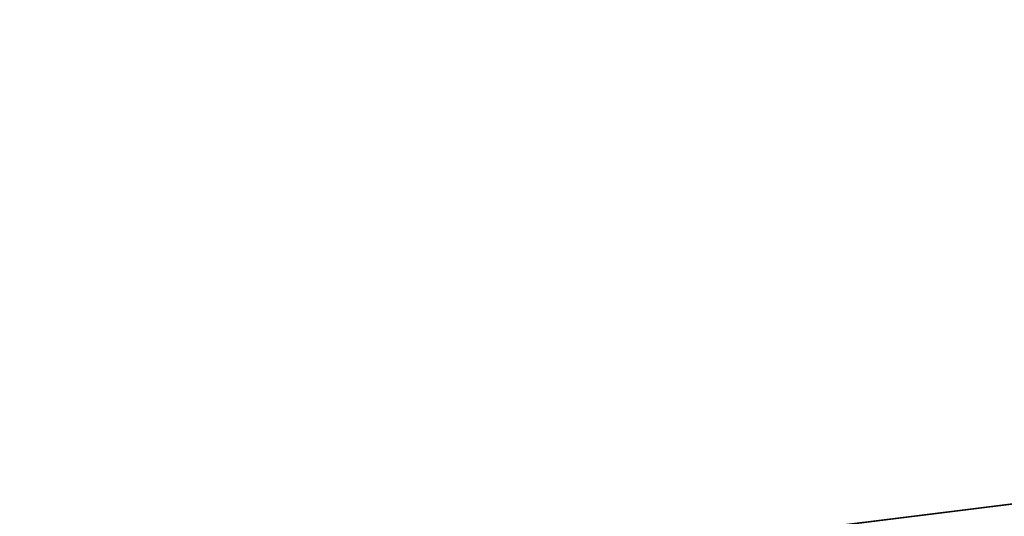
# Model space of a CAD drawing. Header units: millimetres. Extents: x -603 to 3703, y -120 to 249.
# Tile 544 of 656: x 1610 to 1657, y 28 to 52. Entities that reach past the tile are written whole.
import ezdxf

# ---------------------------------------------------------------- set-up
doc = ezdxf.new("R2010")
doc.units = ezdxf.units.MM
doc.layers.add('152', color=7, linetype='Continuous', true_color=0xffffff)

# ---------------------------------------------------------------- blocks, each defined once
blk = doc.blocks.new('UG_SURFACE_002')
at = {"layer": '152', "color": 252, "linetype": 'Continuous', "lineweight": 35}
for points in [[(2177.5, -30, 2213), (2177.5, 229.8, 2213), (822.5, 229.8, 2213), (822.5, -30, 2213)], [(972.5, -30, 2063), (972.5, 229.8, 2063), (2027.5, 229.8, 2063), (2027.5, -30, 2063)]]:
    blk.add_3dface(points, dxfattribs=at)
blk = doc.blocks.new('UG_SURFACE_129')
at = {"layer": '152', "color": 7, "linetype": 'Continuous', "lineweight": 35}
for points in [[(1971.15, 10.45, 2004.65), (1971.15, 228.45, 2004.65), (1028.85, 228.45, 2004.65), (1028.85, 10.45, 2004.65)], [(1029, 10.45, 2004.5), (1029, 228.45, 2004.5), (1971, 228.45, 2004.5), (1971, 10.45, 2004.5)]]:
    blk.add_3dface(points, dxfattribs=at)
blk = doc.blocks.new('UG_SURFACE_130')
at = {"layer": '152', "color": 41, "linetype": 'Continuous', "lineweight": 35}
for points in [[(1971.15, 228.45, 2004.65), (1971.15, 10.45, 2004.65), (1028.85, 10.45, 2004.65), (1028.85, 228.45, 2004.65)], [(1985, 18.3, 2018.5), (1985, 70.3, 2018.5), (1015, 70.3, 2018.5), (1015, 18.3, 2018.5)]]:
    blk.add_3dface(points, dxfattribs=at)
blk = doc.blocks.new('UG_SURFACE_145')
at = {"layer": '152', "color": 252, "linetype": 'Continuous', "lineweight": 35}
for points in [[(1609.133, 23.101, 2021), (1611.633, 23.101, 2021), (1986.5, 69.8, 2021), (1013.5, 69.8, 2021)], [(1013.5, 69.8, 2019.5), (1986.5, 69.8, 2019.5), (1611.633, 23.101, 2019.5), (1609.133, 23.101, 2019.5)], [(1986.5, 69.8, 2021), (1611.633, 23.101, 2021), (1623.033, 23.101, 2021)], [(1623.033, 23.101, 2019.5), (1611.633, 23.101, 2019.5), (1986.5, 69.8, 2019.5)], [(1986.5, 69.8, 2021), (1623.033, 23.101, 2021), (1625.533, 23.101, 2021)], [(1986.5, 69.8, 2019.5), (1625.533, 23.101, 2019.5), (1623.033, 23.101, 2019.5)], [(1625.533, 23.101, 2021), (1918.8, 23.101, 2021), (1986.5, 69.8, 2021)], [(1986.5, 69.8, 2019.5), (1918.8, 23.101, 2019.5), (1625.533, 23.101, 2019.5)]]:
    blk.add_3dface(points, dxfattribs=at)
blk = doc.blocks.new('UG_SURFACE_154')
at = {"layer": '152', "color": 252, "linetype": 'Continuous', "lineweight": 35}
for points in [[(1011, -46.92, 2022.5), (1989, -46.92, 2022.5), (1989, 62.92, 2022.5), (1011, 62.92, 2022.5)], [(1012.5, -46.92, 2021), (1012.5, 62.92, 2021), (1987.5, 62.92, 2021), (1987.5, -46.92, 2021)]]:
    blk.add_3dface(points, dxfattribs=at)

msp = doc.modelspace()

# ---------------------------------------------------------------- block references
at = {"layer": '152', "color": 252, "linetype": 'Continuous', "lineweight": -3, "true_color": 0x939598}
for name in ['UG_SURFACE_129', 'UG_SURFACE_002', 'UG_SURFACE_130', 'UG_SURFACE_154', 'UG_SURFACE_145']:
    msp.add_blockref(name, (0, 0), dxfattribs=at)

doc.saveas('drawing.dxf')
